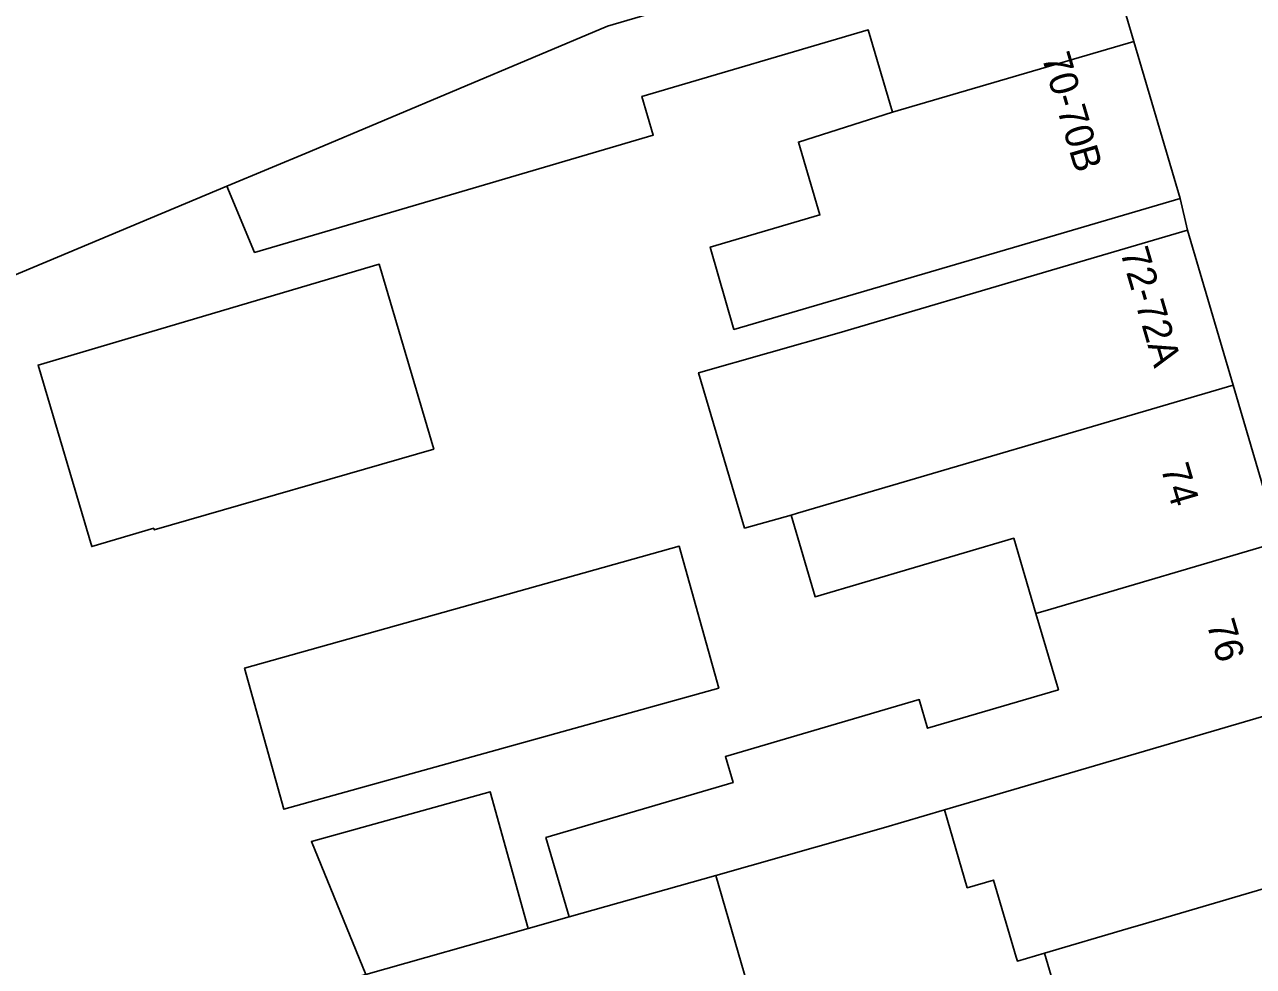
# Model space of a CAD drawing. Extents: x 159262 to 160143, y 383399 to 384319.
# Drawn here: x 159566.31 to 159609.67, y 384001.77 to 384035.01 of the extents above; entities that cross this region are included whole.
import ezdxf

# ---------------------------------------------------------------- set-up
doc = ezdxf.new("R2010")
doc.units = 0
for name, color, linetype in [('IMGEO_Erf', 7, 'Continuous'), ('IMGEO_Pand', 7, 'Continuous'), ('IMGEO_Pand_nummerreeks', 7, 'Continuous'), ('IMGEO_Voetpad_open', 7, 'Continuous')]:
    doc.layers.add(name, color=color, linetype=linetype)

msp = doc.modelspace()

# ---------------------------------------------------------------- linework, layer by layer
at = {"layer": 'IMGEO_Erf'}
for points in [[(159578.35, 384001.484), (159576.433, 384006.176), (159582.741, 384007.933), (159584.085, 384003.108), (159585.529, 384003.517), (159584.706, 384006.319), (159591.311, 384008.261), (159591.042, 384009.177), (159597.88, 384011.187), (159598.176, 384010.179), (159602.789, 384011.535), (159601.998, 384014.228), (159601.218, 384016.881), (159594.203, 384014.818), (159593.357, 384017.698), (159591.717, 384017.241), (159590.097, 384022.723), (159595.054, 384024.125), (159602.551, 384026.339), (159607.347, 384027.749), (159607.082, 384028.873), (159602.285, 384027.463), (159591.342, 384024.248), (159590.505, 384027.153), (159594.374, 384028.29), (159593.618, 384030.86), (159596.935, 384031.911), (159596.08, 384034.819), (159588.093, 384032.471), (159588.496, 384031.1), (159577.503, 384027.869), (159574.426, 384026.965), (159573.448, 384029.3), (159564.772, 384025.666)], [(159603.093, 383999.552), (159602.301, 384002.244), (159601.344, 384001.958), (159601.304, 384002.093), (159600.503, 384004.817), (159599.577, 384004.545), (159598.769, 384007.292), (159596.617, 384006.659), (159590.707, 384004.984), (159592.275, 383999.545)]]:
    msp.add_lwpolyline(points, dxfattribs=at)
for points in [[(159570.886, 384017.174), (159570.869, 384017.231), (159568.684, 384016.586), (159566.791, 384022.993), (159578.825, 384026.549), (159580.752, 384020.025)], [(159589.415, 384016.6), (159590.809, 384011.594), (159575.461, 384007.32), (159574.075, 384012.297)]]:
    msp.add_lwpolyline(points, close=True, dxfattribs=at)
at = {"layer": 'IMGEO_Pand'}
for points in [[(159603.831, 384039.932), (159603.505, 384041.039), (159600.972, 384050.075), (159590.968, 384047.123), (159590.957, 384047.161), (159585.197, 384045.458), (159583.41, 384044.829), (159560.746, 384035.195), (159560.788, 384035.095), (159564.772, 384025.666), (159573.448, 384029.3), (159576.388, 384030.531), (159586.881, 384034.951)], [(159603.831, 384039.932), (159586.881, 384034.951), (159576.388, 384030.531), (159573.448, 384029.3), (159574.426, 384026.965), (159577.503, 384027.869), (159588.496, 384031.1), (159588.093, 384032.471), (159596.08, 384034.819), (159596.935, 384031.911), (159605.453, 384034.414)], [(159596.935, 384031.911), (159593.618, 384030.86), (159594.374, 384028.29), (159590.505, 384027.153), (159591.342, 384024.248), (159602.285, 384027.463), (159607.082, 384028.873), (159605.453, 384034.414)], [(159607.347, 384027.749), (159602.551, 384026.339), (159595.054, 384024.125), (159590.097, 384022.723), (159591.717, 384017.241), (159593.357, 384017.698), (159593.588, 384017.763), (159608.954, 384022.285)], [(159578.825, 384026.549), (159566.791, 384022.993), (159568.684, 384016.586), (159570.869, 384017.231), (159570.886, 384017.174), (159580.752, 384020.025)], [(159601.998, 384014.228), (159602.524, 384014.377), (159610.583, 384016.749), (159608.954, 384022.285), (159593.588, 384017.763), (159593.357, 384017.698), (159594.203, 384014.818), (159601.218, 384016.881)], [(159574.075, 384012.297), (159575.461, 384007.32), (159590.809, 384011.594), (159589.415, 384016.6)], [(159612.202, 384011.243), (159610.583, 384016.749), (159602.524, 384014.377), (159601.998, 384014.228), (159602.789, 384011.535), (159598.176, 384010.179), (159597.88, 384011.187), (159591.042, 384009.177), (159591.311, 384008.261), (159584.706, 384006.319), (159585.529, 384003.517), (159590.707, 384004.984), (159596.617, 384006.659), (159598.769, 384007.292)], [(159612.202, 384011.243), (159598.769, 384007.292), (159599.577, 384004.545), (159600.503, 384004.817), (159601.304, 384002.093), (159601.344, 384001.958), (159602.301, 384002.244), (159605.254, 384003.112), (159605.787, 384003.266), (159613.85, 384005.639)], [(159578.35, 384001.484), (159584.085, 384003.108), (159582.741, 384007.933), (159576.433, 384006.176)], [(159599.464, 383995.543), (159615.437, 384000.245), (159613.85, 384005.639), (159605.787, 384003.266), (159605.254, 384003.112), (159602.301, 384002.244), (159603.093, 383999.552), (159593.12, 383996.624), (159592.544, 383998.43), (159580.759, 383994.973), (159582.644, 383990.822), (159588.938, 383992.59), (159597.74, 383995.059)], [(159590.707, 384004.984), (159585.529, 384003.517), (159584.085, 384003.108), (159578.35, 384001.484), (159577.97, 384001.376), (159580.276, 383996.083), (159592.275, 383999.545)]]:
    msp.add_lwpolyline(points, close=True, dxfattribs=at)
at = {"layer": 'IMGEO_Voetpad_open'}
msp.add_lwpolyline([(159602.77, 384052.598), (159603.235, 384051.212), (159603.384, 384050.787), (159603.621, 384050.113), (159606.102, 384041.791), (159603.505, 384041.039), (159603.831, 384039.932), (159605.453, 384034.414), (159607.082, 384028.873), (159607.347, 384027.749), (159608.954, 384022.285), (159610.583, 384016.749), (159612.202, 384011.243), (159613.85, 384005.639), (159615.437, 384000.245)], dxfattribs=at)

# ---------------------------------------------------------------- texts
at = {"layer": 'IMGEO_Pand_nummerreeks'}
for s, rotation, p in [('70-70B', 286.3828, (159602.196, 384033.864)), ('72-72A', 286.3864, (159604.964, 384026.992)), ('74', 286.3907, (159606.394, 384019.364)), ('76', 286.3921, (159608.012, 384013.864))]:
    msp.add_text(s, height=1, rotation=rotation, dxfattribs=at).set_placement(p)

doc.saveas('drawing.dxf')
